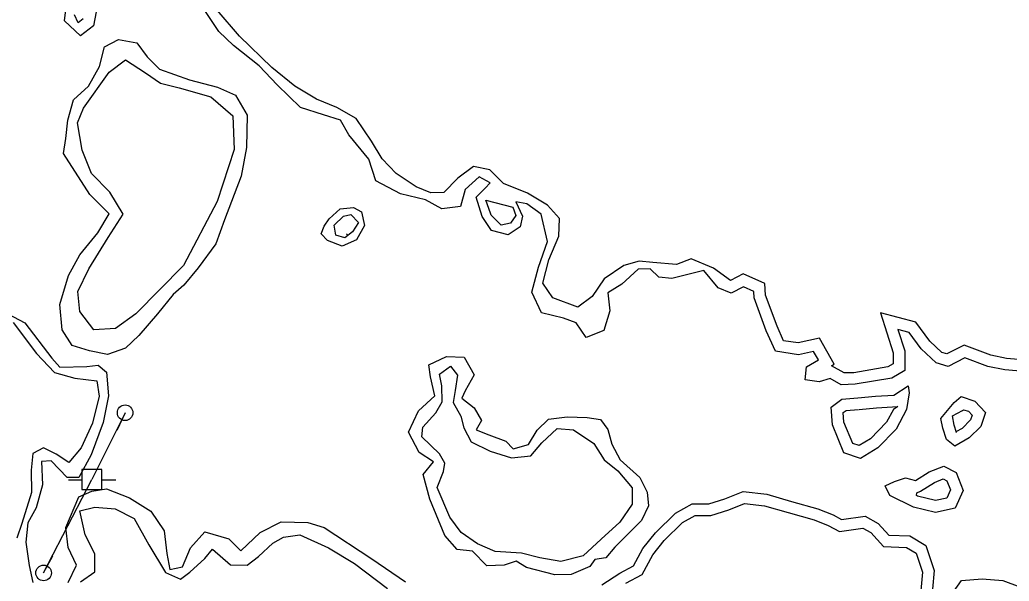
# Model space of a CAD drawing. Extents: x 2160437 to 2172832, y 205694 to 212444.
# Drawn here: x 2161220.9 to 2161475.6, y 211383.6 to 211528.1 of the extents above; entities that cross this region are included whole.
import ezdxf

# ---------------------------------------------------------------- set-up
doc = ezdxf.new("R2010")
doc.units = 0
for name, color, linetype in [('RD_EX_H2O', 7, 'Continuous'), ('RD_EX_UT', 7, 'Continuous'), ('RD_EX_UT_Guy', 7, 'Continuous'), ('RD_EX_VEG_ShrubLine', 7, 'Continuous')]:
    doc.layers.add(name, color=color, linetype=linetype)

# ---------------------------------------------------------------- blocks, each defined once
blk = doc.blocks.new('PP')
at = {"layer": 'RD_EX_UT'}
for p, q in [((2.49, 2.51), (-2.51, 2.51)), ((-2.51, 2.51), (-2.51, -2.49)), ((2.49, -2.49), (2.49, 2.51)), ((-5.94, -0.05), (-2.47, -0.05)), ((-2.51, -2.49), (2.49, -2.49)), ((2.42, -0.05), (6.06, -0.05))]:
    blk.add_line(p, q, dxfattribs=at)

msp = doc.modelspace()

# ---------------------------------------------------------------- linework, layer by layer
at = {"layer": 'RD_EX_H2O'}
for points in [[(2161240.56, 211530.17), (2161239.83, 211526.5), (2161236.52, 211523.98), (2161232.39, 211527.85), (2161232.92, 211532.15)], [(2161397.03, 211463.58), (2161388.78, 211461.47), (2161385.4, 211461.87), (2161383.17, 211463.98), (2161380.13, 211463.91), (2161375.9, 211460.01), (2161372.32, 211457.78), (2161372.75, 211453.18), (2161371.29, 211448.11), (2161366.71, 211446.36), (2161364.12, 211450.11), (2161360.89, 211451.34), (2161355.19, 211452.63), (2161352.71, 211458.03), (2161354.39, 211464.42), (2161356.73, 211471), (2161355.08, 211478.03), (2161351.39, 211480.75), (2161348.56, 211481.28), (2161350.27, 211477.58), (2161349.74, 211474.81), (2161346.59, 211472.76), (2161342.32, 211473.82), (2161339.9, 211477.5), (2161338.35, 211482.45), (2161340.72, 211484.74), (2161342.01, 211486.12), (2161339.15, 211487.65), (2161335.52, 211484.43), (2161334.35, 211480.01), (2161329.5, 211479.46), (2161325.34, 211481.72), (2161318.92, 211483.32), (2161312.56, 211486.61), (2161310.75, 211492.26), (2161305.6, 211498.47), (2161303.46, 211502.25), (2161299.08, 211503.65), (2161293.11, 211505.49), (2161287.14, 211511.35), (2161282.5, 211516.26), (2161275.91, 211521.47), (2161272.09, 211525.11), (2161267.82, 211531.53)], [(2161479.44, 211437.56), (2161474.52, 211437.98), (2161470.1, 211438.89), (2161464.17, 211441.09), (2161459.87, 211438.88), (2161456.79, 211439.76), (2161452.92, 211443.38), (2161449.82, 211447.63), (2161446.97, 211448.37), (2161448.73, 211442.89), (2161448.77, 211437.79), (2161445.38, 211435.87), (2161435.92, 211434.28), (2161432.35, 211434.18), (2161429.48, 211435.8), (2161426.66, 211434.88), (2161423.1, 211435.44), (2161423.44, 211438.8), (2161426.49, 211440.55), (2161425.25, 211442.73), (2161421.41, 211441.88), (2161415.44, 211442.77), (2161413.08, 211448.08), (2161409.94, 211456.56), (2161409.84, 211458.2), (2161407.21, 211459.35), (2161404.01, 211457.73), (2161400.66, 211459.1), (2161397.03, 211463.58)], [(2161213.52, 211454.65), (2161222.21, 211450.07), (2161229.14, 211441), (2161231.17, 211438.66), (2161238.13, 211438.87), (2161241.02, 211439.24), (2161243.18, 211437.36), (2161243.75, 211431.34), (2161242.36, 211424.42), (2161239.25, 211416.1), (2161236.07, 211410.27), (2161233.07, 211410.3), (2161228.94, 211414.6), (2161226.49, 211414.44), (2161226.69, 211408.44), (2161225.06, 211402.46), (2161222.93, 211398.59), (2161222.41, 211393.67), (2161223.33, 211387.64), (2161224.21, 211383.25)], [(2161362.85, 211385.34), (2161358.59, 211385.22), (2161351.37, 211387.16), (2161348.68, 211388.78), (2161345.59, 211387.69), (2161341.12, 211387.54), (2161337.47, 211391.31), (2161333.48, 211391.78), (2161330.27, 211395.38), (2161326.44, 211404.75), (2161324.77, 211411.04), (2161327.36, 211414.33), (2161323.66, 211416.7), (2161320.99, 211421.93), (2161323.51, 211427.42), (2161327.74, 211431.33), (2161326.64, 211436.2), (2161326.17, 211439.3), (2161330.71, 211441.42), (2161335.33, 211441.26), (2161337.87, 211436.7), (2161335.52, 211432.61), (2161334.65, 211430.68), (2161337.84, 211428.2), (2161339.77, 211424.98), (2161338.36, 211422.55), (2161341.6, 211421.28), (2161346, 211419.61), (2161347.9, 211417.68), (2161351.89, 211418.74), (2161354.1, 211422.49), (2161356.98, 211425.32), (2161361.84, 211425.9), (2161366.95, 211425.73), (2161370.39, 211425.21), (2161372.32, 211422.63), (2161373.27, 211418.84), (2161375.43, 211414.85), (2161380.52, 211410.29)], [(2161380.52, 211410.29), (2161382.43, 211406.48), (2161382.71, 211402.96), (2161380.94, 211399.25), (2161374.1, 211392.36), (2161371.72, 211389.62), (2161368.95, 211389.22), (2161367.61, 211387.36), (2161362.85, 211385.34)], [(2161233.35, 211383.25), (2161235.45, 211387.74), (2161233.3, 211392.27), (2161232.72, 211397.46), (2161236.08, 211405.32), (2161239.45, 211406.75), (2161243.23, 211407.35), (2161249.12, 211405.09), (2161254.64, 211401.6), (2161258.02, 211396.6), (2161258.76, 211390.7), (2161259.5, 211386.64), (2161262.75, 211387.3), (2161264.83, 211392.21), (2161268.53, 211396.3), (2161274.67, 211394.5), (2161277.81, 211391.4), (2161282.73, 211396.12), (2161288.2, 211398.88), (2161295.07, 211398.7), (2161299.22, 211397.45), (2161311.49, 211389.38), (2161320.22, 211383.4)], [(2161370.75, 211382.62), (2161375.34, 211385.66), (2161378.91, 211387.56), (2161381.32, 211392.03), (2161384.52, 211396.06), (2161389.69, 211401.12), (2161394.03, 211403.48), (2161398.32, 211403.47), (2161402.38, 211404.79), (2161407.08, 211406.7), (2161413.19, 211405.98), (2161419.56, 211404.13), (2161426.32, 211402.25), (2161430.27, 211400.68), (2161432.46, 211399.48), (2161438.54, 211400.36), (2161441.89, 211398.46), (2161444.63, 211395.48), (2161450.07, 211395.28), (2161454.16, 211392.8), (2161456.3, 211386.31), (2161455.89, 211381.53)], [(2161460.26, 211379.38), (2161463.3, 211383.78), (2161468.63, 211384.2), (2161474, 211383.78), (2161478.36, 211382.18)]]:
    msp.add_lwpolyline(points, dxfattribs=at)
for points in [[(2161233.22, 211502.27), (2161234.71, 211507.48), (2161238.59, 211511.05), (2161241.41, 211516.05), (2161242.69, 211521.12), (2161246.25, 211523.04), (2161251.03, 211522.15), (2161253.64, 211518.59), (2161256.86, 211515.4), (2161264.57, 211512.6), (2161271.77, 211510.73), (2161276.45, 211508.73), (2161279.39, 211503.52), (2161279.27, 211495.26), (2161277.9, 211487.83), (2161273.61, 211476.63), (2161271.34, 211470.39), (2161266.83, 211464.27), (2161263.12, 211459.78), (2161260.4, 211457.43), (2161256.29, 211452.45), (2161251.54, 211446.82), (2161248.06, 211443.61), (2161243.45, 211441.94), (2161238.83, 211442.85), (2161234.39, 211444.3), (2161231.78, 211448.32), (2161231.21, 211454.8), (2161233.42, 211462.29), (2161236.34, 211467.6), (2161240.95, 211473.24), (2161243.91, 211478.18), (2161238.9, 211483.09), (2161232.13, 211493.71), (2161232.75, 211497.51)], [(2161300.57, 211476.84), (2161303.33, 211479.47), (2161306.77, 211479.79), (2161308.86, 211478.65), (2161309.64, 211475.14), (2161307.59, 211471.43), (2161303.9, 211469.8), (2161300.11, 211471.29), (2161298.43, 211473), (2161299.23, 211475.02)], [(2161436.64, 211430.76), (2161441.18, 211431.24), (2161445.95, 211431.49), (2161449.61, 211433.86), (2161449.87, 211432.09), (2161449.19, 211427.8), (2161446.51, 211422.73), (2161441.81, 211417.91), (2161437.31, 211415.19), (2161433.07, 211416.66), (2161430.1, 211423.86), (2161429.82, 211428.37), (2161432.52, 211430.49)], [(2161458.04, 211425.51), (2161461.46, 211429.62), (2161463.22, 211431.11), (2161466.81, 211429.94), (2161469.52, 211427.03), (2161468.29, 211423.44), (2161465.32, 211420.52), (2161461.65, 211418.39), (2161459.45, 211420.1), (2161458.57, 211423.02)], [(2161448.89, 211410.17), (2161451.52, 211409.53), (2161455, 211411.71), (2161458.81, 211413.24), (2161462, 211411.59), (2161463.74, 211406.98), (2161461.71, 211402.4), (2161456.63, 211401.27), (2161450.95, 211402.69), (2161444.88, 211405.67), (2161443.69, 211408.16), (2161446.07, 211409.25)]]:
    msp.add_lwpolyline(points, close=True, dxfattribs=at)
at = {"layer": 'RD_EX_UT'}
for p, q in [((2161247.99, 211426.95), (2161245.88, 211422.42)), ((2161227, 211385.73), (2161229.35, 211390.14))]:
    msp.add_line(p, q, dxfattribs=at)
for centre in [(2161247.99, 211426.95), (2161227, 211385.73)]:
    msp.add_circle(centre, 2, dxfattribs=at)
at = {"layer": 'RD_EX_UT_Guy'}
for points in [[(2161247.99, 211426.95), (2161239.44, 211409.75)], [(2161227, 211385.73), (2161239.44, 211409.75)]]:
    msp.add_lwpolyline(points, dxfattribs=at)
at = {"layer": 'RD_EX_VEG_ShrubLine'}
for points in [[(2161480.1, 211440.51), (2161474.95, 211440.95), (2161470.93, 211441.78), (2161463.98, 211444.36), (2161459.56, 211442.09), (2161458.3, 211442.45), (2161455.17, 211445.37), (2161451.61, 211450.26), (2161442.44, 211452.66), (2161445.73, 211442.41), (2161445.76, 211439.53), (2161444.36, 211438.74), (2161435.62, 211437.27), (2161433.1, 211437.2), (2161429.86, 211439.03), (2161430.57, 211439.44), (2161426.76, 211446.14), (2161421.3, 211444.93), (2161417.51, 211445.5), (2161415.86, 211449.21), (2161412.91, 211457.19), (2161412.72, 211460.21), (2161407.12, 211462.67), (2161403.87, 211461.03), (2161399.48, 211464.19), (2161393.75, 211466.61), (2161389.93, 211465.09), (2161383.85, 211465.59), (2161380.36, 211465.95), (2161376.39, 211464.85), (2161371.35, 211461.4), (2161368.24, 211456.84), (2161364.52, 211454.12), (2161358.08, 211456.52), (2161355.55, 211460.27), (2161357.06, 211466.31), (2161359.64, 211472.38), (2161359.87, 211476.97), (2161356.78, 211480.39), (2161351.61, 211483.43), (2161345.45, 211485.93), (2161341.91, 211489.5), (2161337.7, 211490.31), (2161333.7, 211487.37), (2161330.09, 211483.62), (2161326.72, 211483.58), (2161322.93, 211485.06), (2161322.93, 211485.06), (2161317.74, 211488.57), (2161314.17, 211492.33), (2161311.42, 211496.88), (2161307.49, 211502.65), (2161302.54, 211505.53), (2161297.24, 211507.64), (2161291.66, 211511.04), (2161285.81, 211515.78), (2161277.44, 211523.91), (2161271.73, 211530.61)], [(2161237.21, 211528.37), (2161235.91, 211527.28), (2161234.93, 211529.34)], [(2161304.99, 211473.04), (2161305.46, 211472.66)], [(2161219.15, 211450.17), (2161225.15, 211442.19), (2161229.84, 211437.34), (2161235.02, 211435.86), (2161240.69, 211435.2), (2161241.27, 211431.23), (2161239.56, 211424.25), (2161236.71, 211417.95), (2161233.47, 211414.15), (2161230.23, 211416.31), (2161227, 211417.89), (2161224.27, 211416.46), (2161223.77, 211412.17), (2161223.9, 211406.43), (2161221.44, 211398.45), (2161220.13, 211394.65)], [(2161436.95, 211427.78), (2161441.42, 211428.24), (2161446.91, 211428.53), (2161445.8, 211427.81), (2161444.06, 211424.51), (2161439.93, 211420.28), (2161436.96, 211418.49), (2161435.33, 211419.05), (2161433.06, 211424.54), (2161432.91, 211426.98), (2161433.64, 211427.56), (2161436.84, 211427.77)], [(2161236.47, 211383.42), (2161240.2, 211386.02), (2161240.16, 211390.67), (2161237.68, 211395.56), (2161236.31, 211401.74), (2161240.22, 211402.69), (2161245.46, 211402.23), (2161250.35, 211399.73), (2161254.12, 211392.98), (2161258.37, 211385.84), (2161262.23, 211384.15), (2161264.69, 211385.88), (2161268.5, 211389.42), (2161270.46, 211391.83), (2161275.13, 211387.81), (2161279.43, 211387.72), (2161282.36, 211389.98), (2161285.99, 211393.38), (2161288.76, 211394.9), (2161292.99, 211395.53), (2161300.34, 211392.21), (2161307.02, 211388.14), (2161315.58, 211381.72)], [(2161376.88, 211383.08), (2161381.12, 211385.34), (2161383.83, 211390.38), (2161386.75, 211394.04), (2161391.49, 211398.68), (2161394.79, 211400.48), (2161398.79, 211400.47), (2161403.41, 211401.97), (2161407.5, 211403.63), (2161412.59, 211403.03), (2161418.74, 211401.24), (2161425.36, 211399.4), (2161428.99, 211397.96), (2161431.9, 211396.36), (2161437.96, 211397.25), (2161440, 211396.09), (2161443.27, 211392.53), (2161449.18, 211392.31), (2161451.65, 211390.81), (2161453.26, 211385.95), (2161452.77, 211380.3)]]:
    msp.add_lwpolyline(points, dxfattribs=at)
for points in [[(2161248.09, 211517.8), (2161253.25, 211514.48), (2161257.11, 211511.75), (2161261.9, 211510.56), (2161270.02, 211508.27), (2161275.73, 211503.37), (2161276.09, 211494.69), (2161271.66, 211481.35), (2161262.99, 211464.89), (2161250.79, 211452.4), (2161245.48, 211448.6), (2161239.97, 211448.32), (2161236.32, 211453.04), (2161235.86, 211458.17), (2161238.61, 211464), (2161243.61, 211472.1), (2161247.47, 211478.05), (2161244.02, 211483.73), (2161239.35, 211488.51), (2161236.94, 211494.58), (2161235.77, 211501.6), (2161237.28, 211505.31), (2161243.92, 211514.59)], [(2161340.84, 211481.65), (2161347.78, 211479.83), (2161348.57, 211477.74), (2161347.21, 211475.75), (2161344.84, 211475.26), (2161342.24, 211477.83), (2161342.06, 211478.31)], [(2161301.79, 211475.23), (2161304.23, 211477.55), (2161306.15, 211477.95), (2161308.12, 211475.9), (2161306.58, 211473.53), (2161304.56, 211472.01), (2161302.25, 211472.65)], [(2161328.91, 211416.41), (2161324.4, 211420.77), (2161324.61, 211423.28), (2161328.03, 211426.89), (2161329.62, 211429.76), (2161329.56, 211433.84), (2161328.9, 211436.86), (2161331.77, 211438.98), (2161333.59, 211436.59), (2161332.93, 211432.72), (2161332.49, 211429.56), (2161334.39, 211426.09), (2161335.24, 211423.1), (2161337.06, 211419.44), (2161341.99, 211417.03), (2161347.44, 211415.38), (2161352.42, 211415.9), (2161355.25, 211419.2), (2161359.24, 211422.89), (2161363.48, 211422.53), (2161368.69, 211419.07), (2161371.33, 211414.81), (2161374.89, 211412.04), (2161378.53, 211407.67), (2161378.5, 211403.4), (2161375.33, 211398.81), (2161370.56, 211394.42), (2161365.95, 211390.14), (2161360.2, 211388.69), (2161354.76, 211389.59), (2161350.06, 211390.85), (2161343.24, 211391.27), (2161338.68, 211393.22), (2161334.5, 211396.15), (2161331.64, 211400.06), (2161328.32, 211407.7), (2161329.98, 211411.87), (2161330.28, 211413.94)], [(2161460.98, 211426.14), (2161463.6, 211427.5), (2161463.88, 211427.74), (2161465.14, 211427.33), (2161466.1, 211426.3), (2161465.68, 211425.09), (2161463.48, 211422.92), (2161461.89, 211422), (2161462.05, 211421.88), (2161461.48, 211423.77)], [(2161451.83, 211406.36), (2161452.78, 211406.73), (2161456.36, 211409.03), (2161458.65, 211409.94), (2161459.6, 211409.45), (2161460.5, 211407.08), (2161459.58, 211405), (2161456.67, 211404.35), (2161451.99, 211405.52), (2161451.73, 211405.65)]]:
    msp.add_lwpolyline(points, close=True, dxfattribs=at)

# ---------------------------------------------------------------- block references
at = {"layer": 'RD_EX_UT', "xscale": 1.0199999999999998, "yscale": 1.02, "rotation": 0.003042}
msp.add_blockref('PP', (2161239.44, 211409.75), dxfattribs=at)

doc.saveas('drawing.dxf')
